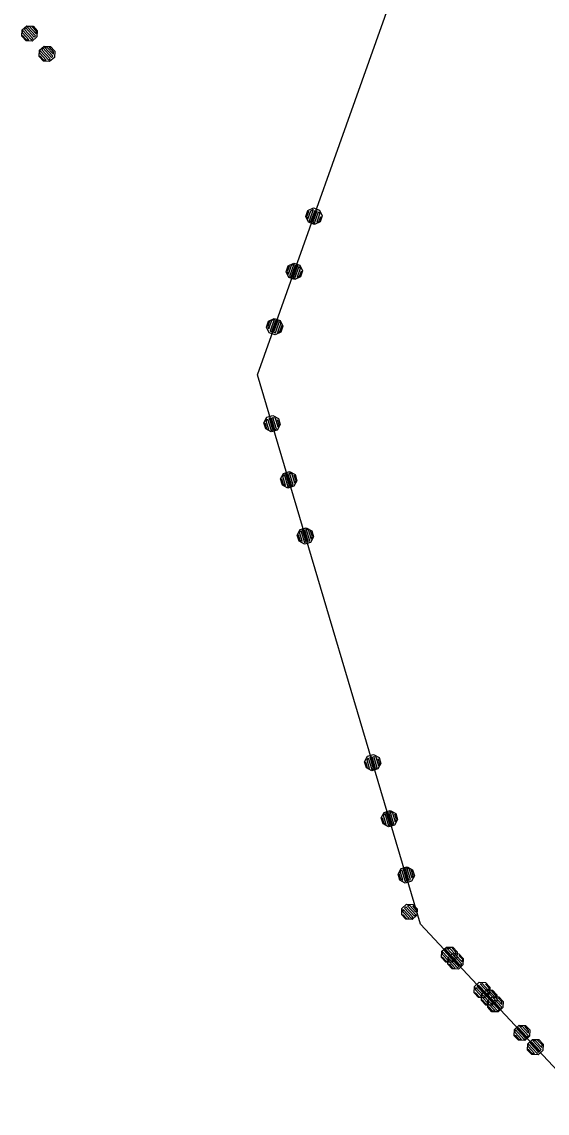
# Model space of a CAD drawing. Extents: x -266179 to -264727, y -1243225 to -1241702.
# Drawn here: x -265629.92 to -265607.42, y -1243215.61 to -1243168.86 of the extents above; entities that cross this region are included whole.
import ezdxf

# ---------------------------------------------------------------- set-up
doc = ezdxf.new("R2010")
doc.units = 0
for name, color, linetype in [('Vrstva 1', 7, 'Continuous'), ('Vrstva 19', 7, 'Continuous'), ('Vrstva 21', 7, 'Continuous')]:
    doc.layers.add(name, color=color, linetype=linetype)

msp = doc.modelspace()

# ---------------------------------------------------------------- linework, layer by layer
at = {"layer": 'Vrstva 1'}
for p, q in [((-265619.83, -1243183.98), (-265610.81, -1243158.65)), ((-265612.84, -1243207.51), (-265619.83, -1243183.98)), ((-265608.41, -1243212.27), (-265612.84, -1243207.51)), ((-265605.29, -1243215.61), (-265608.41, -1243212.27))]:
    msp.add_line(p, q, dxfattribs=at)
at = {"layer": 'Vrstva 19'}
for p, q in [((-265619.83, -1243183.98), (-265610.81, -1243158.65)), ((-265612.84, -1243207.51), (-265619.83, -1243183.98)), ((-265608.41, -1243212.27), (-265612.84, -1243207.51)), ((-265605.29, -1243215.61), (-265608.41, -1243212.27))]:
    msp.add_line(p, q, dxfattribs=at)
for points in [[(-265629.92, -1243169.474), (-265629.907, -1243169.206), (-265629.707, -1243169.025), (-265629.439, -1243169.038), (-265629.257, -1243169.238), (-265629.271, -1243169.506), (-265629.471, -1243169.688), (-265629.739, -1243169.674), (-265629.92, -1243169.474), (-265629.897, -1243169.44), (-265629.736, -1243169.618), (-265629.623, -1243169.624), (-265629.892, -1243169.327), (-265629.873, -1243169.229), (-265629.51, -1243169.629), (-265629.451, -1243169.575), (-265629.807, -1243169.183), (-265629.754, -1243169.121), (-265629.398, -1243169.514), (-265629.339, -1243169.461), (-265629.695, -1243169.068), (-265629.602, -1243169.051), (-265629.313, -1243169.37), (-265629.301, -1243169.264), (-265629.489, -1243169.057)], [(-265629.177, -1243170.346), (-265629.162, -1243170.078), (-265628.961, -1243169.898), (-265628.693, -1243169.912), (-265628.513, -1243170.113), (-265628.527, -1243170.381), (-265628.728, -1243170.562), (-265628.997, -1243170.547), (-265629.177, -1243170.346), (-265629.154, -1243170.312), (-265628.993, -1243170.491), (-265628.88, -1243170.497), (-265629.148, -1243170.199), (-265629.128, -1243170.101), (-265628.768, -1243170.503), (-265628.708, -1243170.449), (-265629.062, -1243170.055), (-265629.009, -1243169.994), (-265628.655, -1243170.389), (-265628.596, -1243170.335), (-265628.949, -1243169.941), (-265628.857, -1243169.924), (-265628.569, -1243170.245), (-265628.557, -1243170.139), (-265628.744, -1243169.931)], [(-265617.667, -1243176.948), (-265617.424, -1243176.833), (-265617.17, -1243176.924), (-265617.054, -1243177.166), (-265617.145, -1243177.421), (-265617.387, -1243177.536), (-265617.642, -1243177.445), (-265617.757, -1243177.203), (-265617.667, -1243176.948), (-265617.642, -1243176.999), (-265617.723, -1243177.226), (-265617.667, -1243177.309), (-265617.54, -1243176.951), (-265617.438, -1243176.902), (-265617.612, -1243177.392), (-265617.537, -1243177.419), (-265617.363, -1243176.929), (-265617.287, -1243176.956), (-265617.461, -1243177.446), (-265617.389, -1243177.482), (-265617.215, -1243176.992), (-265617.153, -1243177.057), (-265617.291, -1243177.443), (-265617.198, -1243177.423), (-265617.118, -1243177.197)], [(-265618.508, -1243179.313), (-265618.265, -1243179.198), (-265618.011, -1243179.288), (-265617.895, -1243179.531), (-265617.986, -1243179.785), (-265618.229, -1243179.901), (-265618.483, -1243179.81), (-265618.598, -1243179.568), (-265618.508, -1243179.313), (-265618.474, -1243179.336), (-265618.554, -1243179.562), (-265618.505, -1243179.664), (-265618.371, -1243179.287), (-265618.269, -1243179.239), (-265618.457, -1243179.767), (-265618.382, -1243179.793), (-265618.194, -1243179.266), (-265618.118, -1243179.293), (-265618.306, -1243179.82), (-265618.231, -1243179.847), (-265618.043, -1243179.319), (-265617.994, -1243179.422), (-265618.129, -1243179.798), (-265618.026, -1243179.75), (-265617.946, -1243179.524)], [(-265619.349, -1243181.678), (-265619.106, -1243181.563), (-265618.852, -1243181.653), (-265618.737, -1243181.896), (-265618.827, -1243182.15), (-265619.07, -1243182.266), (-265619.324, -1243182.175), (-265619.44, -1243181.932), (-265619.349, -1243181.678), (-265619.308, -1243181.682), (-265619.389, -1243181.908), (-265619.34, -1243182.01), (-265619.206, -1243181.633), (-265619.11, -1243181.604), (-265619.291, -1243182.112), (-265619.216, -1243182.139), (-265619.038, -1243181.64), (-265618.96, -1243181.657), (-265619.137, -1243182.157), (-265619.062, -1243182.183), (-265618.884, -1243181.684), (-265618.826, -1243181.758), (-265618.97, -1243182.163), (-265618.871, -1243182.124), (-265618.777, -1243181.86)], [(-265619.554, -1243186.037), (-265619.426, -1243185.8), (-265619.167, -1243185.723), (-265618.931, -1243185.851), (-265618.854, -1243186.11), (-265618.982, -1243186.346), (-265619.241, -1243186.423), (-265619.477, -1243186.296), (-265619.554, -1243186.037), (-265619.504, -1243186.064), (-265619.436, -1243186.294), (-265619.342, -1243186.328), (-265619.45, -1243185.964), (-265619.397, -1243185.865), (-265619.248, -1243186.363), (-265619.172, -1243186.34), (-265619.32, -1243185.842), (-265619.243, -1243185.819), (-265619.095, -1243186.317), (-265619.015, -1243186.304), (-265619.164, -1243185.806), (-265619.076, -1243185.821), (-265618.959, -1243186.214), (-265618.896, -1243186.144), (-265618.965, -1243185.914)], [(-265618.838, -1243188.442), (-265618.71, -1243188.206), (-265618.452, -1243188.129), (-265618.215, -1243188.257), (-265618.138, -1243188.516), (-265618.266, -1243188.752), (-265618.525, -1243188.829), (-265618.761, -1243188.701), (-265618.838, -1243188.442), (-265618.797, -1243188.441), (-265618.729, -1243188.671), (-265618.629, -1243188.725), (-265618.743, -1243188.341), (-265618.689, -1243188.242), (-265618.53, -1243188.778), (-265618.453, -1243188.756), (-265618.613, -1243188.219), (-265618.536, -1243188.196), (-265618.376, -1243188.733), (-265618.3, -1243188.71), (-265618.459, -1243188.173), (-265618.36, -1243188.227), (-265618.246, -1243188.61), (-265618.192, -1243188.511), (-265618.26, -1243188.281)], [(-265618.122, -1243190.848), (-265617.994, -1243190.612), (-265617.736, -1243190.535), (-265617.499, -1243190.663), (-265617.422, -1243190.922), (-265617.55, -1243191.158), (-265617.809, -1243191.235), (-265618.045, -1243191.107), (-265618.122, -1243190.848), (-265618.087, -1243190.827), (-265618.018, -1243191.057), (-265617.919, -1243191.111), (-265618.033, -1243190.728), (-265617.973, -1243190.647), (-265617.819, -1243191.165), (-265617.743, -1243191.142), (-265617.894, -1243190.634), (-265617.82, -1243190.602), (-265617.669, -1243191.11), (-265617.592, -1243191.087), (-265617.743, -1243190.579), (-265617.653, -1243190.604), (-265617.53, -1243191.016), (-265617.473, -1243190.926), (-265617.553, -1243190.658)], [(-265615.241, -1243200.556), (-265615.113, -1243200.32), (-265614.854, -1243200.243), (-265614.618, -1243200.371), (-265614.541, -1243200.629), (-265614.669, -1243200.866), (-265614.928, -1243200.943), (-265615.164, -1243200.815), (-265615.241, -1243200.556), (-265615.191, -1243200.583), (-265615.123, -1243200.813), (-265615.029, -1243200.848), (-265615.137, -1243200.483), (-265615.083, -1243200.384), (-265614.935, -1243200.882), (-265614.858, -1243200.859), (-265615.007, -1243200.361), (-265614.93, -1243200.338), (-265614.782, -1243200.837), (-265614.702, -1243200.823), (-265614.851, -1243200.325), (-265614.762, -1243200.341), (-265614.646, -1243200.733), (-265614.583, -1243200.663), (-265614.652, -1243200.433)], [(-265614.525, -1243202.962), (-265614.397, -1243202.725), (-265614.138, -1243202.648), (-265613.902, -1243202.776), (-265613.825, -1243203.035), (-265613.953, -1243203.271), (-265614.212, -1243203.348), (-265614.448, -1243203.22), (-265614.525, -1243202.962), (-265614.484, -1243202.96), (-265614.415, -1243203.19), (-265614.316, -1243203.244), (-265614.43, -1243202.86), (-265614.376, -1243202.761), (-265614.216, -1243203.298), (-265614.14, -1243203.275), (-265614.299, -1243202.738), (-265614.223, -1243202.715), (-265614.063, -1243203.252), (-265613.986, -1243203.229), (-265614.146, -1243202.692), (-265614.047, -1243202.746), (-265613.933, -1243203.13), (-265613.879, -1243203.03), (-265613.947, -1243202.8)], [(-265613.809, -1243205.367), (-265613.681, -1243205.131), (-265613.423, -1243205.054), (-265613.186, -1243205.182), (-265613.109, -1243205.441), (-265613.237, -1243205.677), (-265613.496, -1243205.754), (-265613.732, -1243205.626), (-265613.809, -1243205.367), (-265613.774, -1243205.346), (-265613.705, -1243205.576), (-265613.606, -1243205.63), (-265613.72, -1243205.247), (-265613.66, -1243205.167), (-265613.506, -1243205.684), (-265613.43, -1243205.661), (-265613.581, -1243205.153), (-265613.507, -1243205.121), (-265613.356, -1243205.629), (-265613.279, -1243205.606), (-265613.43, -1243205.098), (-265613.339, -1243205.123), (-265613.217, -1243205.535), (-265613.16, -1243205.446), (-265613.24, -1243205.177)], [(-265613.651, -1243207.107), (-265613.641, -1243206.838), (-265613.444, -1243206.655), (-265613.175, -1243206.664), (-265612.991, -1243206.862), (-265613.001, -1243207.131), (-265613.199, -1243207.314), (-265613.467, -1243207.305), (-265613.651, -1243207.107), (-265613.595, -1243207.109), (-265613.431, -1243207.285), (-265613.332, -1243207.274), (-265613.59, -1243206.996), (-265613.586, -1243206.883), (-265613.232, -1243207.264), (-265613.174, -1243207.209), (-265613.528, -1243206.828), (-265613.469, -1243206.774), (-265613.115, -1243207.155), (-265613.05, -1243207.108), (-265613.404, -1243206.727), (-265613.318, -1243206.702), (-265613.039, -1243207.002), (-265613.014, -1243206.911), (-265613.178, -1243206.735)], [(-265611.942, -1243208.945), (-265611.932, -1243208.676), (-265611.734, -1243208.492), (-265611.466, -1243208.502), (-265611.282, -1243208.7), (-265611.292, -1243208.968), (-265611.489, -1243209.152), (-265611.758, -1243209.143), (-265611.942, -1243208.945), (-265611.906, -1243208.925), (-265611.742, -1243209.101), (-265611.629, -1243209.105), (-265611.901, -1243208.812), (-265611.897, -1243208.699), (-265611.516, -1243209.109), (-265611.457, -1243209.054), (-265611.839, -1243208.644), (-265611.78, -1243208.59), (-265611.399, -1243209), (-265611.34, -1243208.945), (-265611.722, -1243208.535), (-265611.609, -1243208.539), (-265611.336, -1243208.832), (-265611.332, -1243208.719), (-265611.496, -1243208.544)], [(-265611.677, -1243209.228), (-265611.667, -1243208.96), (-265611.47, -1243208.776), (-265611.201, -1243208.785), (-265611.017, -1243208.983), (-265611.027, -1243209.252), (-265611.225, -1243209.435), (-265611.493, -1243209.426), (-265611.677, -1243209.228), (-265611.621, -1243209.23), (-265611.457, -1243209.406), (-265611.358, -1243209.395), (-265611.616, -1243209.117), (-265611.612, -1243209.004), (-265611.258, -1243209.385), (-265611.2, -1243209.33), (-265611.554, -1243208.949), (-265611.495, -1243208.895), (-265611.141, -1243209.276), (-265611.076, -1243209.229), (-265611.43, -1243208.848), (-265611.344, -1243208.823), (-265611.065, -1243209.123), (-265611.04, -1243209.032), (-265611.204, -1243208.856)], [(-265610.541, -1243210.457), (-265610.532, -1243210.188), (-265610.334, -1243210.004), (-265610.066, -1243210.013), (-265609.882, -1243210.211), (-265609.891, -1243210.479), (-265610.088, -1243210.664), (-265610.357, -1243210.654), (-265610.541, -1243210.457), (-265610.484, -1243210.459), (-265610.321, -1243210.634), (-265610.221, -1243210.624), (-265610.481, -1243210.346), (-265610.477, -1243210.233), (-265610.122, -1243210.613), (-265610.063, -1243210.558), (-265610.418, -1243210.178), (-265610.36, -1243210.124), (-265610.005, -1243210.504), (-265609.939, -1243210.456), (-265610.294, -1243210.076), (-265610.209, -1243210.051), (-265609.929, -1243210.351), (-265609.904, -1243210.259), (-265610.068, -1243210.084)], [(-265610.232, -1243210.783), (-265610.222, -1243210.514), (-265610.025, -1243210.33), (-265609.756, -1243210.34), (-265609.572, -1243210.538), (-265609.582, -1243210.806), (-265609.78, -1243210.99), (-265610.048, -1243210.981), (-265610.232, -1243210.783), (-265610.21, -1243210.748), (-265610.046, -1243210.924), (-265609.933, -1243210.928), (-265610.206, -1243210.635), (-265610.188, -1243210.537), (-265609.82, -1243210.932), (-265609.762, -1243210.878), (-265610.123, -1243210.49), (-265610.071, -1243210.428), (-265609.71, -1243210.816), (-265609.651, -1243210.761), (-265610.012, -1243210.373), (-265609.92, -1243210.355), (-265609.627, -1243210.67), (-265609.616, -1243210.565), (-265609.806, -1243210.36)], [(-265609.968, -1243211.066), (-265609.958, -1243210.797), (-265609.76, -1243210.614), (-265609.492, -1243210.623), (-265609.308, -1243210.821), (-265609.318, -1243211.089), (-265609.515, -1243211.273), (-265609.784, -1243211.264), (-265609.968, -1243211.066), (-265609.932, -1243211.046), (-265609.768, -1243211.222), (-265609.655, -1243211.226), (-265609.927, -1243210.933), (-265609.923, -1243210.82), (-265609.542, -1243211.23), (-265609.483, -1243211.175), (-265609.865, -1243210.765), (-265609.806, -1243210.711), (-265609.425, -1243211.121), (-265609.366, -1243211.066), (-265609.748, -1243210.656), (-265609.635, -1243210.661), (-265609.362, -1243210.953), (-265609.358, -1243210.84), (-265609.522, -1243210.665)], [(-265608.828, -1243212.291), (-265608.819, -1243212.023), (-265608.621, -1243211.839), (-265608.353, -1243211.848), (-265608.168, -1243212.045), (-265608.178, -1243212.314), (-265608.375, -1243212.498), (-265608.644, -1243212.489), (-265608.828, -1243212.291), (-265608.792, -1243212.272), (-265608.628, -1243212.447), (-265608.515, -1243212.451), (-265608.788, -1243212.158), (-265608.784, -1243212.045), (-265608.402, -1243212.455), (-265608.343, -1243212.4), (-265608.726, -1243211.991), (-265608.667, -1243211.936), (-265608.285, -1243212.345), (-265608.226, -1243212.291), (-265608.609, -1243211.882), (-265608.496, -1243211.885), (-265608.223, -1243212.178), (-265608.219, -1243212.065), (-265608.382, -1243211.889)], [(-265608.258, -1243212.904), (-265608.248, -1243212.635), (-265608.051, -1243212.451), (-265607.782, -1243212.461), (-265607.598, -1243212.659), (-265607.608, -1243212.927), (-265607.806, -1243213.111), (-265608.074, -1243213.102), (-265608.258, -1243212.904), (-265608.236, -1243212.869), (-265608.072, -1243213.045), (-265607.959, -1243213.049), (-265608.232, -1243212.756), (-265608.214, -1243212.658), (-265607.846, -1243213.053), (-265607.788, -1243212.999), (-265608.149, -1243212.611), (-265608.097, -1243212.549), (-265607.736, -1243212.937), (-265607.677, -1243212.882), (-265608.038, -1243212.494), (-265607.946, -1243212.476), (-265607.653, -1243212.791), (-265607.642, -1243212.686), (-265607.832, -1243212.481)]]:
    msp.add_lwpolyline(points, dxfattribs=at)
at = {"layer": 'Vrstva 21'}
for p, q in [((-265619.83, -1243183.98), (-265610.81, -1243158.65)), ((-265612.84, -1243207.51), (-265619.83, -1243183.98)), ((-265608.41, -1243212.27), (-265612.84, -1243207.51)), ((-265605.29, -1243215.61), (-265608.41, -1243212.27))]:
    msp.add_line(p, q, dxfattribs=at)

doc.saveas('drawing.dxf')
